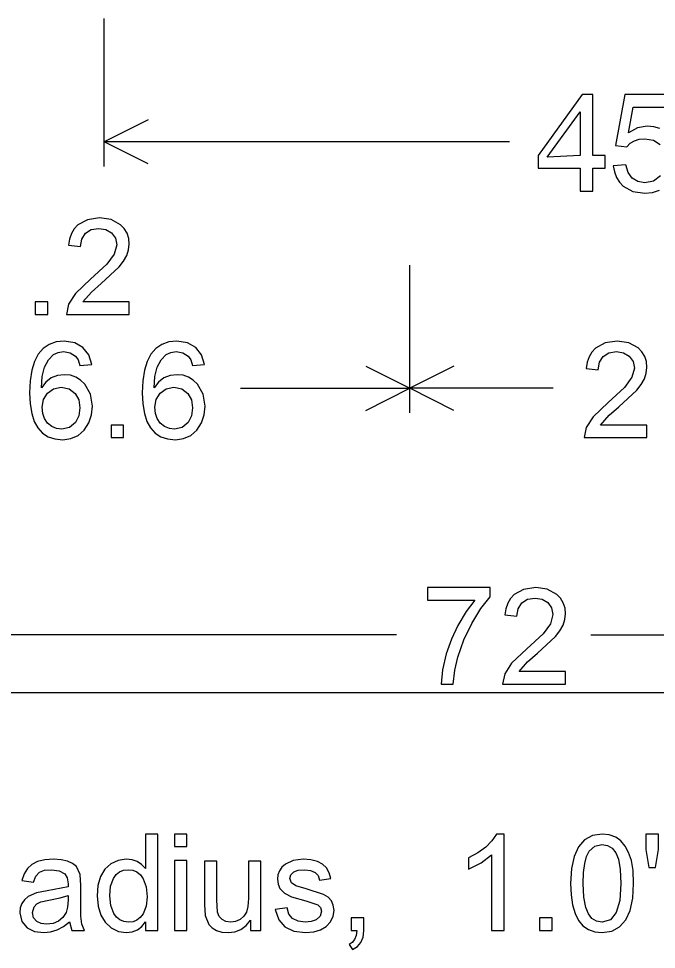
# Model space of a CAD drawing. Extents: x 1001568 to 1002149, y 1840825 to 1841423.
# Drawn here: x 1001896.931 to 1001899.088, y 1841268.6 to 1841271.748 of the extents above; entities that cross this region are included whole.
import ezdxf

# ---------------------------------------------------------------- set-up
doc = ezdxf.new("R2010")
doc.units = 0
doc.layers.add('R_No Plot', color=7, linetype='Continuous')
doc.layers.add('SIGNS', color=7, linetype='Continuous')

msp = doc.modelspace()

# ---------------------------------------------------------------- linework, layer by layer
at = {"layer": 'R_No Plot'}
msp.add_line((1001890.6501, 1841269.4691), (1001982.1327, 1841269.4691), dxfattribs=at)
at = {"layer": 'SIGNS'}
for p, q in [((1001897.22, 1841271.2476), (1001897.22, 1841271.7476)), ((1001897.3691, 1841271.4055), (1001897.22, 1841271.3309)), ((1001898.5908, 1841271.3309), (1001897.22, 1841271.3309)), ((1001897.3691, 1841271.2564), (1001897.22, 1841271.3309)), ((1001898.2542, 1841270.4143), (1001898.2542, 1841270.9143)), ((1001898.1051, 1841270.5722), (1001898.2542, 1841270.4976)), ((1001898.4033, 1841270.5722), (1001898.2542, 1841270.4976)), ((1001897.6816, 1841270.4976), (1001898.2542, 1841270.4976)), ((1001898.1051, 1841270.4231), (1001898.2542, 1841270.4976)), ((1001898.739, 1841270.4976), (1001898.2542, 1841270.4976)), ((1001898.4033, 1841270.4231), (1001898.2542, 1841270.4976)), ((1001898.2094, 1841269.6643), (1001895.5379, 1841269.6643)), ((1001898.8665, 1841269.6643), (1001901.5379, 1841269.6643))]:
    msp.add_line(p, q, dxfattribs=at)
for points in [[(1001898.8301, 1841271.1643), (1001898.8727, 1841271.1643), (1001898.8727, 1841271.2423), (1001898.9147, 1841271.2423), (1001898.9147, 1841271.2848), (1001898.8727, 1841271.2848), (1001898.8727, 1841271.4905), (1001898.8376, 1841271.4905), (1001898.6883, 1841271.2848), (1001898.6883, 1841271.2423), (1001898.8301, 1841271.2423), (1001898.8301, 1841271.1643)], [(1001899.144, 1841271.4905), (1001898.9814, 1841271.4905), (1001898.9497, 1841271.3189), (1001898.988, 1841271.314), (1001898.9997, 1841271.3261), (1001899.0139, 1841271.3347), (1001899.0301, 1841271.3398), (1001899.0487, 1841271.3416), (1001899.0784, 1841271.3365), (1001899.1009, 1841271.3216)], [(1001898.8301, 1841271.2848), (1001898.7189, 1841271.2789), (1001898.8301, 1841271.432), (1001898.8301, 1841271.2848)], [(1001899.0993, 1841271.3764), (1001899.0792, 1841271.3821), (1001899.0573, 1841271.3841), (1001899.0246, 1841271.3782), (1001898.9934, 1841271.3611), (1001899.0094, 1841271.4479), (1001899.144, 1841271.4479)], [(1001899.1016, 1841271.2163), (1001899.0788, 1841271.1985), (1001899.0494, 1841271.1926), (1001899.0249, 1841271.1964), (1001899.0061, 1841271.2078), (1001898.9929, 1841271.2269), (1001898.9853, 1841271.2536), (1001898.9425, 1841271.2499), (1001898.9461, 1841271.2292), (1001898.953, 1841271.2109), (1001898.963, 1841271.195), (1001898.9761, 1841271.1815), (1001899.0086, 1841271.1632), (1001899.0489, 1841271.1572), (1001899.075, 1841271.1598), (1001899.0983, 1841271.1674)], [(1001897.1782, 1841270.5778), (1001897.1683, 1841270.611), (1001897.1486, 1841270.6361), (1001897.1205, 1841270.6518), (1001897.0853, 1841270.6572), (1001897.0577, 1841270.6544), (1001897.0339, 1841270.6462), (1001897.0136, 1841270.6325), (1001896.9972, 1841270.6134), (1001896.9844, 1841270.5887), (1001896.9753, 1841270.5587), (1001896.9698, 1841270.5231), (1001896.968, 1841270.4822), (1001896.9696, 1841270.445), (1001896.975, 1841270.4128), (1001896.9837, 1841270.3856), (1001896.996, 1841270.3634), (1001897.0116, 1841270.346), (1001897.0309, 1841270.3337), (1001897.0537, 1841270.3263), (1001897.0799, 1841270.3239), (1001897.1074, 1841270.3274), (1001897.1318, 1841270.338), (1001897.1527, 1841270.3561), (1001897.1685, 1841270.3806), (1001897.1778, 1841270.4076), (1001897.1807, 1841270.4367), (1001897.1742, 1841270.4774), (1001897.1551, 1841270.5114), (1001897.1406, 1841270.5254), (1001897.1243, 1841270.5356), (1001897.1061, 1841270.5416), (1001897.0859, 1841270.5437), (1001897.0622, 1841270.5409), (1001897.0413, 1841270.5326), (1001897.0232, 1841270.5189), (1001897.008, 1841270.4997), (1001897.0109, 1841270.5379), (1001897.0188, 1841270.5694), (1001897.0315, 1841270.5938), (1001897.0492, 1841270.6114), (1001897.0651, 1841270.6192), (1001897.0829, 1841270.6217), (1001897.1051, 1841270.6176), (1001897.1231, 1841270.6061), (1001897.1318, 1841270.5934), (1001897.1383, 1841270.5748), (1001897.1782, 1841270.5778)], [(1001897.5594, 1841270.5778), (1001897.5495, 1841270.611), (1001897.5298, 1841270.6361), (1001897.5017, 1841270.6518), (1001897.4665, 1841270.6572), (1001897.4389, 1841270.6544), (1001897.4151, 1841270.6462), (1001897.3948, 1841270.6325), (1001897.3784, 1841270.6134), (1001897.3656, 1841270.5887), (1001897.3565, 1841270.5587), (1001897.351, 1841270.5231), (1001897.3492, 1841270.4822), (1001897.3508, 1841270.445), (1001897.3562, 1841270.4128), (1001897.3649, 1841270.3856), (1001897.3772, 1841270.3634), (1001897.3928, 1841270.346), (1001897.4121, 1841270.3337), (1001897.4349, 1841270.3263), (1001897.4611, 1841270.3239), (1001897.4886, 1841270.3274), (1001897.513, 1841270.338), (1001897.5339, 1841270.3561), (1001897.5496, 1841270.3806), (1001897.559, 1841270.4076), (1001897.5619, 1841270.4367), (1001897.5554, 1841270.4774), (1001897.5363, 1841270.5114), (1001897.5218, 1841270.5254), (1001897.5055, 1841270.5356), (1001897.4873, 1841270.5416), (1001897.4671, 1841270.5437), (1001897.4434, 1841270.5409), (1001897.4225, 1841270.5326), (1001897.4044, 1841270.5189), (1001897.3892, 1841270.4997), (1001897.392, 1841270.5379), (1001897.4, 1841270.5694), (1001897.4127, 1841270.5938), (1001897.4304, 1841270.6114), (1001897.4462, 1841270.6192), (1001897.4641, 1841270.6217), (1001897.4862, 1841270.6176), (1001897.5043, 1841270.6061), (1001897.513, 1841270.5934), (1001897.5195, 1841270.5748), (1001897.5594, 1841270.5778)], [(1001897.0105, 1841270.4339), (1001897.015, 1841270.4598), (1001897.028, 1841270.4812), (1001897.0488, 1841270.4963), (1001897.0752, 1841270.5012), (1001897.1018, 1841270.4958), (1001897.1222, 1841270.4803), (1001897.1343, 1841270.4585), (1001897.1382, 1841270.4318), (1001897.1342, 1841270.4048), (1001897.1229, 1841270.3822), (1001897.1029, 1841270.3648), (1001897.0767, 1841270.3593), (1001897.0595, 1841270.3618), (1001897.0437, 1841270.3686), (1001897.0289, 1841270.3802), (1001897.0186, 1841270.3951), (1001897.0124, 1841270.4128), (1001897.0105, 1841270.4339)], [(1001897.3917, 1841270.4339), (1001897.3962, 1841270.4598), (1001897.4092, 1841270.4812), (1001897.43, 1841270.4963), (1001897.4563, 1841270.5012), (1001897.483, 1841270.4958), (1001897.5034, 1841270.4803), (1001897.5155, 1841270.4585), (1001897.5194, 1841270.4318), (1001897.5154, 1841270.4048), (1001897.5041, 1841270.3822), (1001897.484, 1841270.3648), (1001897.4579, 1841270.3593), (1001897.4407, 1841270.3618), (1001897.4248, 1841270.3686), (1001897.4101, 1841270.3802), (1001897.3998, 1841270.3951), (1001897.3936, 1841270.4128), (1001897.3917, 1841270.4339)], [(1001897.3595, 1841268.6643), (1001897.402, 1841268.6643), (1001897.402, 1841268.9905), (1001897.3595, 1841268.9905), (1001897.3595, 1841268.874), (1001897.3466, 1841268.8877), (1001897.3317, 1841268.8975), (1001897.3144, 1841268.9034), (1001897.2951, 1841268.9054), (1001897.2675, 1841268.9015), (1001897.243, 1841268.89), (1001897.2223, 1841268.8713), (1001897.2078, 1841268.8469), (1001897.199, 1841268.8167), (1001897.1963, 1841268.7811), (1001897.1996, 1841268.7464), (1001897.2088, 1841268.7167), (1001897.2236, 1841268.6922), (1001897.2438, 1841268.6735), (1001897.2682, 1841268.6611), (1001897.2952, 1841268.6572), (1001897.3152, 1841268.6595), (1001897.3325, 1841268.6665), (1001897.3473, 1841268.678), (1001897.3595, 1841268.6942), (1001897.3595, 1841268.6643)], [(1001898.7982, 1841268.8237), (1001898.7999, 1841268.7845), (1001898.8049, 1841268.7506), (1001898.8132, 1841268.7219), (1001898.825, 1841268.6985), (1001898.8398, 1841268.6802), (1001898.8581, 1841268.6674), (1001898.8797, 1841268.6596), (1001898.9046, 1841268.6572), (1001898.9373, 1841268.6621), (1001898.9638, 1841268.6763), (1001898.9844, 1841268.6999), (1001898.9992, 1841268.7324), (1001899.008, 1841268.7736), (1001899.011, 1841268.8237), (1001899.0091, 1841268.8674), (1001899.0037, 1841268.9007), (1001898.9944, 1841268.9278), (1001898.9825, 1841268.95), (1001898.9679, 1841268.9673), (1001898.9507, 1841268.9799), (1001898.9289, 1841268.988), (1001898.9046, 1841268.9905), (1001898.8717, 1841268.9855), (1001898.8455, 1841268.9713), (1001898.8247, 1841268.9475), (1001898.81, 1841268.9151), (1001898.8011, 1841268.8737), (1001898.7982, 1841268.8237)], [(1001898.8408, 1841268.8238), (1001898.842, 1841268.8603), (1001898.8458, 1841268.8906), (1001898.8521, 1841268.9144), (1001898.8611, 1841268.9321), (1001898.8798, 1841268.9494), (1001898.9042, 1841268.9551), (1001898.9229, 1841268.9518), (1001898.9385, 1841268.9425), (1001898.9509, 1841268.9271), (1001898.9599, 1841268.9056), (1001898.9662, 1841268.8709), (1001898.9685, 1841268.8238), (1001898.9645, 1841268.7662), (1001898.9525, 1841268.7252), (1001898.9325, 1841268.7006), (1001898.9046, 1841268.6926), (1001898.8858, 1841268.6957), (1001898.8704, 1841268.7051), (1001898.8581, 1841268.7204), (1001898.8493, 1841268.742), (1001898.8429, 1841268.7765), (1001898.8408, 1841268.8238)], [(1001897.1034, 1841268.6935), (1001897.1114, 1841268.6643), (1001897.1534, 1841268.6643), (1001897.145, 1841268.6856), (1001897.141, 1841268.7125), (1001897.1408, 1841268.7631), (1001897.1408, 1841268.8164), (1001897.1388, 1841268.8532), (1001897.1262, 1841268.8803), (1001897.1134, 1841268.8913), (1001897.0962, 1841268.8992), (1001897.0747, 1841268.9038), (1001897.049, 1841268.9054), (1001897.0197, 1841268.9032), (1001896.9951, 1841268.8971), (1001896.9758, 1841268.8872), (1001896.9605, 1841268.8735), (1001896.9492, 1841268.8555), (1001896.9419, 1841268.8336), (1001896.9807, 1841268.8283), (1001896.9891, 1841268.8483), (1001897.0014, 1841268.8613), (1001897.0182, 1841268.8678), (1001897.0418, 1841268.8699), (1001897.0682, 1841268.8664), (1001897.087, 1841268.8564), (1001897.0953, 1841268.8428), (1001897.0982, 1841268.8221), (1001897.098, 1841268.8117), (1001897.0272, 1841268.798), (1001896.9919, 1841268.792), (1001896.9634, 1841268.7789), (1001896.9508, 1841268.768), (1001896.9419, 1841268.7553), (1001896.9366, 1841268.7407), (1001896.9351, 1841268.7244), (1001896.9413, 1841268.6948), (1001896.9594, 1841268.6731), (1001896.9845, 1841268.6611), (1001897.0161, 1841268.6572), (1001897.039, 1841268.6595), (1001897.0613, 1841268.6664), (1001897.0827, 1841268.6777), (1001897.1034, 1841268.6935)], [(1001897.2389, 1841268.7812), (1001897.242, 1841268.8141), (1001897.2516, 1841268.8405), (1001897.2605, 1841268.8533), (1001897.2718, 1841268.8625), (1001897.2853, 1841268.8681), (1001897.3011, 1841268.8699), (1001897.317, 1841268.8679), (1001897.331, 1841268.8622), (1001897.3427, 1841268.8526), (1001897.3523, 1841268.8392), (1001897.362, 1841268.8117), (1001897.3654, 1841268.7778), (1001897.3619, 1841268.7464), (1001897.3518, 1841268.7206), (1001897.3424, 1841268.7081), (1001897.3312, 1841268.6995), (1001897.3179, 1841268.6942), (1001897.3027, 1841268.6926), (1001897.2871, 1841268.6945), (1001897.2737, 1841268.7), (1001897.2623, 1841268.7092), (1001897.2529, 1841268.7221), (1001897.2424, 1841268.7488), (1001897.2389, 1841268.7812)], [(1001897.0982, 1841268.7832), (1001897.0982, 1841268.7676), (1001897.0965, 1841268.7431), (1001897.0918, 1841268.7254), (1001897.0808, 1841268.7079), (1001897.0661, 1841268.6955), (1001897.0473, 1841268.688), (1001897.0248, 1841268.6855), (1001897.0069, 1841268.6878), (1001896.9924, 1841268.6944), (1001896.9812, 1841268.7074), (1001896.9776, 1841268.725), (1001896.9832, 1841268.7449), (1001896.9922, 1841268.7546), (1001897.0057, 1841268.7616), (1001897.0334, 1841268.7672), (1001897.0711, 1841268.7745), (1001897.0982, 1841268.7832)]]:
    msp.add_lwpolyline(points, dxfattribs=at)
for points in [[(1001897.3053, 1841270.7901), (1001897.1482, 1841270.7901), (1001897.177, 1841270.8232), (1001897.2104, 1841270.8517), (1001897.2712, 1841270.9081), (1001897.286, 1841270.9272), (1001897.2968, 1841270.9465), (1001897.3031, 1841270.9657), (1001897.3053, 1841270.985), (1001897.3034, 1841271.0046), (1001897.2977, 1841271.0221), (1001897.2883, 1841271.0375), (1001897.2754, 1841271.0509), (1001897.2437, 1841271.0681), (1001897.2048, 1841271.0738), (1001897.1635, 1841271.0678), (1001897.1315, 1841271.05), (1001897.1192, 1841271.0367), (1001897.1099, 1841271.021), (1001897.1035, 1841271.0024), (1001897.1001, 1841270.9813), (1001897.1403, 1841270.9772), (1001897.1445, 1841271.0024), (1001897.157, 1841271.0219), (1001897.1766, 1841271.0343), (1001897.2026, 1841271.0384), (1001897.2258, 1841271.0344), (1001897.2449, 1841271.0232), (1001897.2582, 1841271.0051), (1001897.2627, 1841270.9825), (1001897.2544, 1841270.9515), (1001897.2298, 1841270.9173), (1001897.1742, 1841270.8667), (1001897.1228, 1841270.818), (1001897.0996, 1841270.782), (1001897.0925, 1841270.7476), (1001897.3053, 1841270.7476)], [(1001896.9868, 1841270.7476), (1001897.0293, 1841270.7476), (1001897.0293, 1841270.7901), (1001896.9868, 1841270.7901)], [(1001899.0563, 1841270.3735), (1001898.8993, 1841270.3735), (1001898.928, 1841270.4065), (1001898.9615, 1841270.4351), (1001899.0222, 1841270.4914), (1001899.037, 1841270.5106), (1001899.0478, 1841270.5298), (1001899.0541, 1841270.549), (1001899.0563, 1841270.5683), (1001899.0544, 1841270.5879), (1001899.0488, 1841270.6054), (1001899.0394, 1841270.6208), (1001899.0264, 1841270.6342), (1001898.9947, 1841270.6514), (1001898.9558, 1841270.6572), (1001898.9146, 1841270.6512), (1001898.8826, 1841270.6334), (1001898.8703, 1841270.6201), (1001898.861, 1841270.6043), (1001898.8545, 1841270.5857), (1001898.8511, 1841270.5646), (1001898.8913, 1841270.5605), (1001898.8955, 1841270.5857), (1001898.908, 1841270.6052), (1001898.9277, 1841270.6176), (1001898.9537, 1841270.6217), (1001898.9769, 1841270.6177), (1001898.9959, 1841270.6065), (1001899.0092, 1841270.5885), (1001899.0138, 1841270.5659), (1001899.0054, 1841270.5348), (1001898.9809, 1841270.5006), (1001898.9252, 1841270.45), (1001898.8738, 1841270.4013), (1001898.8507, 1841270.3653), (1001898.8435, 1841270.3309), (1001899.0563, 1841270.3309)], [(1001897.2434, 1841270.3309), (1001897.286, 1841270.3309), (1001897.286, 1841270.3735), (1001897.2434, 1841270.3735)], [(1001898.314, 1841269.7813), (1001898.4742, 1841269.7813), (1001898.4444, 1841269.7426), (1001898.4164, 1841269.6957), (1001898.3947, 1841269.6494), (1001898.3774, 1841269.5995), (1001898.3645, 1841269.546), (1001898.3598, 1841269.4976), (1001898.4011, 1841269.4976), (1001898.4065, 1841269.5449), (1001898.4165, 1841269.5885), (1001898.4371, 1841269.6475), (1001898.4638, 1841269.7029), (1001898.4947, 1841269.753), (1001898.5259, 1841269.7923), (1001898.5259, 1841269.8238), (1001898.314, 1841269.8238)], [(1001898.7809, 1841269.5401), (1001898.6239, 1841269.5401), (1001898.6526, 1841269.5732), (1001898.6861, 1841269.6017), (1001898.7468, 1841269.6581), (1001898.7616, 1841269.6772), (1001898.7724, 1841269.6965), (1001898.7787, 1841269.7157), (1001898.7809, 1841269.735), (1001898.7791, 1841269.7546), (1001898.7734, 1841269.7721), (1001898.764, 1841269.7875), (1001898.751, 1841269.8009), (1001898.7193, 1841269.8181), (1001898.6804, 1841269.8238), (1001898.6392, 1841269.8178), (1001898.6072, 1841269.8), (1001898.5949, 1841269.7867), (1001898.5856, 1841269.771), (1001898.5792, 1841269.7524), (1001898.5757, 1841269.7313), (1001898.6159, 1841269.7272), (1001898.6202, 1841269.7524), (1001898.6327, 1841269.7719), (1001898.6523, 1841269.7843), (1001898.6783, 1841269.7884), (1001898.7015, 1841269.7844), (1001898.7206, 1841269.7732), (1001898.7339, 1841269.7551), (1001898.7384, 1841269.7325), (1001898.7301, 1841269.7015), (1001898.7055, 1841269.6673), (1001898.6499, 1841269.6167), (1001898.5984, 1841269.568), (1001898.5753, 1841269.532), (1001898.5682, 1841269.4976), (1001898.7809, 1841269.4976)], [(1001897.4577, 1841268.9479), (1001897.5002, 1841268.9479), (1001897.5002, 1841268.9905), (1001897.4577, 1841268.9905)], [(1001898.5731, 1841268.6643), (1001898.5731, 1841268.9905), (1001898.5472, 1841268.9905), (1001898.532, 1841268.9672), (1001898.5112, 1841268.9461), (1001898.4847, 1841268.9269), (1001898.4525, 1841268.9099), (1001898.4525, 1841268.8718), (1001898.4956, 1841268.893), (1001898.5305, 1841268.9203), (1001898.5305, 1841268.6643)], [(1001899.0628, 1841268.877), (1001899.0857, 1841268.877), (1001899.095, 1841268.938), (1001899.095, 1841268.9905), (1001899.0524, 1841268.9905), (1001899.0524, 1841268.938)], [(1001897.7992, 1841268.7348), (1001897.8107, 1841268.7006), (1001897.8315, 1841268.6763), (1001897.8617, 1841268.6619), (1001897.9013, 1841268.6572), (1001897.9291, 1841268.6595), (1001897.9523, 1841268.6664), (1001897.9712, 1841268.6778), (1001897.9858, 1841268.6939), (1001897.9949, 1841268.7123), (1001897.9977, 1841268.7315), (1001897.9953, 1841268.7498), (1001897.9887, 1841268.7651), (1001897.9776, 1841268.7773), (1001897.9622, 1841268.7864), (1001897.9038, 1841268.8049), (1001897.8687, 1841268.8151), (1001897.8536, 1841268.8256), (1001897.8488, 1841268.8397), (1001897.852, 1841268.8529), (1001897.8615, 1841268.8624), (1001897.877, 1841268.8681), (1001897.8987, 1841268.8699), (1001897.9184, 1841268.8676), (1001897.9335, 1841268.861), (1001897.9437, 1841268.85), (1001897.949, 1841268.8348), (1001897.9871, 1841268.84), (1001897.9815, 1841268.8598), (1001897.9721, 1841268.876), (1001897.9589, 1841268.8886), (1001897.9421, 1841268.8975), (1001897.9191, 1841268.9035), (1001897.8934, 1841268.9054), (1001897.8593, 1841268.9012), (1001897.8332, 1841268.889), (1001897.8213, 1841268.8785), (1001897.8129, 1841268.8664), (1001897.8079, 1841268.8528), (1001897.8062, 1841268.8377), (1001897.8084, 1841268.8209), (1001897.815, 1841268.8061), (1001897.8302, 1841268.7903), (1001897.8543, 1841268.778), (1001897.9022, 1841268.7648), (1001897.9433, 1841268.7512), (1001897.9522, 1841268.742), (1001897.9552, 1841268.73), (1001897.9505, 1841268.7128), (1001897.9368, 1841268.7006), (1001897.9203, 1841268.6946), (1001897.9006, 1841268.6926), (1001897.8761, 1841268.6956), (1001897.8578, 1841268.7047), (1001897.8454, 1841268.7199), (1001897.8391, 1841268.7413)], [(1001897.4577, 1841268.6643), (1001897.5002, 1841268.6643), (1001897.5002, 1841268.9013), (1001897.4577, 1841268.9013)], [(1001897.7152, 1841268.6643), (1001897.7507, 1841268.6643), (1001897.7507, 1841268.8983), (1001897.7081, 1841268.8983), (1001897.7081, 1841268.7726), (1001897.7064, 1841268.746), (1001897.7017, 1841268.7267), (1001897.6931, 1841268.7123), (1001897.6804, 1841268.7015), (1001897.6648, 1841268.6947), (1001897.6482, 1841268.6926), (1001897.6318, 1841268.6948), (1001897.6189, 1841268.7011), (1001897.6096, 1841268.7116), (1001897.6041, 1841268.7262), (1001897.6017, 1841268.7682), (1001897.6017, 1841268.8983), (1001897.5592, 1841268.8983), (1001897.5592, 1841268.7523), (1001897.5616, 1841268.7149), (1001897.5739, 1841268.6851), (1001897.5857, 1841268.6728), (1001897.6007, 1841268.6642), (1001897.6188, 1841268.6589), (1001897.6401, 1841268.6572), (1001897.6626, 1841268.6598), (1001897.6826, 1841268.6676), (1001897.7001, 1841268.6807), (1001897.7152, 1841268.6991)], [(1001898.056, 1841268.6643), (1001898.0744, 1841268.6643), (1001898.0724, 1841268.6476), (1001898.0675, 1841268.6342), (1001898.0596, 1841268.6241), (1001898.049, 1841268.6174), (1001898.0604, 1841268.6005), (1001898.077, 1841268.6103), (1001898.089, 1841268.624), (1001898.0962, 1841268.6414), (1001898.0986, 1841268.6627), (1001898.0986, 1841268.7068), (1001898.056, 1841268.7068)], [(1001898.6925, 1841268.6643), (1001898.7351, 1841268.6643), (1001898.7351, 1841268.7068), (1001898.6925, 1841268.7068)]]:
    msp.add_lwpolyline(points, close=True, dxfattribs=at)

doc.saveas('drawing.dxf')
